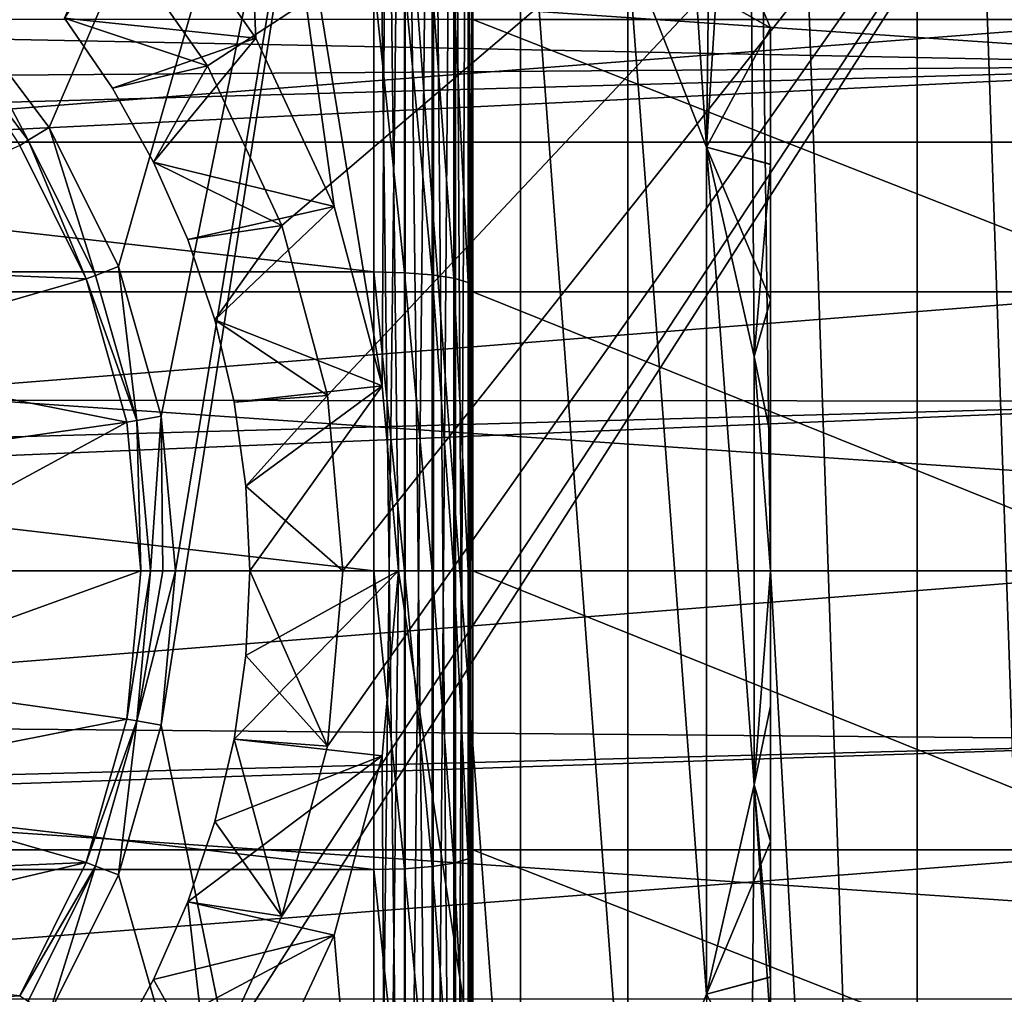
# Model space of a CAD drawing. Header units: millimetres. Extents: x -182 to 217, y -96 to 236.
# Tile 250 of 458: x 7 to 17, y -4 to 6. Entities that reach past the tile are written whole.
import ezdxf

# ---------------------------------------------------------------- set-up
doc = ezdxf.new("R2010")
doc.units = ezdxf.units.MM
doc.header["$LTSCALE"] = 52.148148
for name, color, linetype in [('104', 7, 'CONTINUOUS'), ('2', 7, 'CONTINUOUS'), ('215', 7, 'CONTINUOUS'), ('216', 7, 'CONTINUOUS'), ('226', 7, 'CONTINUOUS'), ('34', 7, 'CONTINUOUS'), ('38', 7, 'CONTINUOUS'), ('39', 7, 'CONTINUOUS'), ('4', 7, 'CONTINUOUS'), ('526', 7, 'CONTINUOUS'), ('527', 7, 'CONTINUOUS'), ('536', 7, 'CONTINUOUS'), ('537', 7, 'CONTINUOUS'), ('539', 7, 'CONTINUOUS'), ('540', 7, 'CONTINUOUS'), ('542', 7, 'CONTINUOUS'), ('544', 7, 'CONTINUOUS'), ('545', 7, 'CONTINUOUS'), ('551', 7, 'CONTINUOUS'), ('575', 7, 'CONTINUOUS'), ('576', 7, 'CONTINUOUS'), ('595', 7, 'CONTINUOUS'), ('603', 7, 'CONTINUOUS'), ('610', 7, 'CONTINUOUS'), ('653', 7, 'CONTINUOUS'), ('657', 7, 'CONTINUOUS'), ('663', 7, 'CONTINUOUS'), ('700', 7, 'CONTINUOUS'), ('701', 7, 'CONTINUOUS'), ('72', 7, 'CONTINUOUS'), ('73', 7, 'CONTINUOUS'), ('76', 7, 'CONTINUOUS'), ('77', 7, 'CONTINUOUS')]:
    doc.layers.add(name, color=color, linetype=linetype)

msp = doc.modelspace()

# ---------------------------------------------------------------- linework, layer by layer
at = {"layer": '104', "color": 7, "linetype": 'CONTINUOUS', "true_color": 0xaaaaaa}
for points in [[(10.809, 5.9419, 18.5213), (10.809, 3.0071, 19.2172), (10.5, 5.9569, 18.5679), (10.809, 5.9419, 18.5213)], [(10.5, 5.9569, 18.5679), (10.809, 3.0071, 19.2172), (10.5, 3.0147, 19.2656), (10.5, 5.9569, 18.5679)], [(10.809, 3.0071, 19.2172), (10.809, 5.9419, 18.5213), (11.088, 2.9851, 19.0767), (10.809, 3.0071, 19.2172)], [(11.088, 2.9851, 19.0767), (10.809, 5.9419, 18.5213), (11.088, 5.8985, 18.3858), (11.088, 2.9851, 19.0767)], [(11.088, 2.9851, 19.0767), (11.088, 5.8985, 18.3858), (11.3094, 2.9509, 18.8578), (11.088, 2.9851, 19.0767)], [(11.3094, 2.9509, 18.8578), (11.088, 5.8985, 18.3858), (11.3094, 5.8308, 18.1749), (11.3094, 2.9509, 18.8578)], [(11.3094, 2.9509, 18.8578), (11.3094, 5.8308, 18.1749), (11.4513, 2.9077, 18.582), (11.3094, 2.9509, 18.8578)], [(11.4513, 2.9077, 18.582), (11.3094, 5.8308, 18.1749), (11.4513, 5.7455, 17.9091), (11.4513, 2.9077, 18.582)], [(11.5, 5.6519, 17.6155), (11.5, 2.8603, 18.2775), (11.4513, 5.7455, 17.9091), (11.5, 5.6519, 17.6155)], [(11.5, 2.8603, 18.2775), (11.4513, 2.9077, 18.582), (11.4513, 5.7455, 17.9091), (11.5, 2.8603, 18.2775)], [(10.809, 3.0071, 19.2172), (10.809, 0, 19.4511), (10.5, 3.0147, 19.2656), (10.809, 3.0071, 19.2172)], [(10.5, 3.0147, 19.2656), (10.809, 0, 19.4511), (10.5, 0, 19.5), (10.5, 3.0147, 19.2656)], [(10.809, 0, 19.4511), (10.809, 3.0071, 19.2172), (11.088, 0, 19.3088), (10.809, 0, 19.4511)], [(11.088, 0, 19.3088), (10.809, 3.0071, 19.2172), (11.088, 2.9851, 19.0767), (11.088, 0, 19.3088)], [(11.088, 0, 19.3088), (11.088, 2.9851, 19.0767), (11.3094, 0, 19.0873), (11.088, 0, 19.3088)], [(11.3094, 0, 19.0873), (11.088, 2.9851, 19.0767), (11.3094, 2.9509, 18.8578), (11.3094, 0, 19.0873)], [(11.3094, 0, 19.0873), (11.3094, 2.9509, 18.8578), (11.4513, 0, 18.8081), (11.3094, 0, 19.0873)], [(11.4513, 0, 18.8081), (11.3094, 2.9509, 18.8578), (11.4513, 2.9077, 18.582), (11.4513, 0, 18.8081)], [(11.5, 2.8603, 18.2775), (11.5, 0, 18.5), (11.4513, 2.9077, 18.582), (11.5, 2.8603, 18.2775)], [(11.5, 0, 18.5), (11.4513, 0, 18.8081), (11.4513, 2.9077, 18.582), (11.5, 0, 18.5)], [(10.809, 0, 19.4511), (10.809, -3.0071, 19.2172), (10.5, 0, 19.5), (10.809, 0, 19.4511)], [(10.5, 0, 19.5), (10.809, -3.0071, 19.2172), (10.5, -3.0147, 19.2656), (10.5, 0, 19.5)], [(10.809, -3.0071, 19.2172), (10.809, 0, 19.4511), (11.088, -2.9851, 19.0767), (10.809, -3.0071, 19.2172)], [(11.088, -2.9851, 19.0767), (10.809, 0, 19.4511), (11.088, 0, 19.3088), (11.088, -2.9851, 19.0767)], [(11.088, -2.9851, 19.0767), (11.088, 0, 19.3088), (11.3094, -2.9509, 18.8578), (11.088, -2.9851, 19.0767)], [(11.3094, -2.9509, 18.8578), (11.088, 0, 19.3088), (11.3094, 0, 19.0873), (11.3094, -2.9509, 18.8578)], [(11.3094, -2.9509, 18.8578), (11.3094, 0, 19.0873), (11.4513, -2.9077, 18.582), (11.3094, -2.9509, 18.8578)], [(11.4513, -2.9077, 18.582), (11.3094, 0, 19.0873), (11.4513, 0, 18.8081), (11.4513, -2.9077, 18.582)], [(11.5, 0, 18.5), (11.5, -2.8603, 18.2775), (11.4513, 0, 18.8081), (11.5, 0, 18.5)], [(11.5, -2.8603, 18.2775), (11.4513, -2.9077, 18.582), (11.4513, 0, 18.8081), (11.5, -2.8603, 18.2775)], [(11.5, -2.8603, 18.2775), (11.5, -5.6519, 17.6155), (11.4513, -5.7455, 17.9091), (11.5, -2.8603, 18.2775)], [(11.5, -2.8603, 18.2775), (11.4513, -5.7455, 17.9091), (11.4513, -2.9077, 18.582), (11.5, -2.8603, 18.2775)], [(11.3094, -5.8308, 18.1749), (11.088, -2.9851, 19.0767), (11.3094, -2.9509, 18.8578), (11.3094, -5.8308, 18.1749)], [(11.4513, -5.7455, 17.9091), (11.3094, -2.9509, 18.8578), (11.4513, -2.9077, 18.582), (11.4513, -5.7455, 17.9091)], [(11.3094, -5.8308, 18.1749), (11.3094, -2.9509, 18.8578), (11.4513, -5.7455, 17.9091), (11.3094, -5.8308, 18.1749)], [(10.809, -3.0071, 19.2172), (10.809, -5.9419, 18.5213), (10.5, -3.0147, 19.2656), (10.809, -3.0071, 19.2172)], [(10.5, -3.0147, 19.2656), (10.809, -5.9419, 18.5213), (10.5, -5.9569, 18.5679), (10.5, -3.0147, 19.2656)], [(11.088, -5.8985, 18.3858), (10.809, -3.0071, 19.2172), (11.088, -2.9851, 19.0767), (11.088, -5.8985, 18.3858)], [(10.809, -5.9419, 18.5213), (10.809, -3.0071, 19.2172), (11.088, -5.8985, 18.3858), (10.809, -5.9419, 18.5213)], [(11.088, -5.8985, 18.3858), (11.088, -2.9851, 19.0767), (11.3094, -5.8308, 18.1749), (11.088, -5.8985, 18.3858)]]:
    msp.add_3dface(points, dxfattribs=at)
at = {"layer": '2', "color": 7, "linetype": 'CONTINUOUS', "true_color": 0xaaaaaa}
for points in [[(20, 5.0983, 22.4278), (20, 8.3714, 21.4224), (-47.9758, 6.4597, 22.0742), (20, 5.0983, 22.4278)], [(-48.0009, 4.5981, 22.5357), (20, 5.0983, 22.4278), (-47.9758, 6.4597, 22.0742), (-48.0009, 4.5981, 22.5357)], [(20, 1.7121, 22.9362), (20, 5.0983, 22.4278), (-48.0226, 1.7537, 22.933), (20, 1.7121, 22.9362)], [(-48.0226, 1.7537, 22.933), (20, 5.0983, 22.4278), (-48.0141, 3.1877, 22.778), (-48.0226, 1.7537, 22.933)], [(-48.0141, 3.1877, 22.778), (20, 5.0983, 22.4278), (-48.0009, 4.5981, 22.5357), (-48.0141, 3.1877, 22.778)], [(-48.0262, -0.1516, 22.9995), (20, 1.7121, 22.9362), (-48.0226, 1.7537, 22.933), (-48.0262, -0.1516, 22.9995)], [(-48.0247, -1.1182, 22.9728), (20, 1.7121, 22.9362), (-48.0262, -0.1516, 22.9995), (-48.0247, -1.1182, 22.9728)], [(20, -1.7121, 22.9362), (20, 1.7121, 22.9362), (-48.0247, -1.1182, 22.9728), (20, -1.7121, 22.9362)], [(-48.0117, -3.4877, 22.734), (20, -1.7121, 22.9362), (-48.0247, -1.1182, 22.9728), (-48.0117, -3.4877, 22.734)], [(-48.0074, -3.9729, 22.6543), (20, -1.7121, 22.9362), (-48.0117, -3.4877, 22.734), (-48.0074, -3.9729, 22.6543)], [(20, -5.0983, 22.4278), (20, -1.7121, 22.9362), (-48.0074, -3.9729, 22.6543), (20, -5.0983, 22.4278)], [(-47.971, -6.7491, 21.9875), (20, -5.0983, 22.4278), (-48.0074, -3.9729, 22.6543), (-47.971, -6.7491, 21.9875)]]:
    msp.add_3dface(points, dxfattribs=at)
at = {"layer": '215', "color": 7, "linetype": 'CONTINUOUS', "true_color": 0xaaaaaa}
for points in [[(8.1095, -1.5159, -25.0318), (8.25, 0, -25.0318), (8.1095, -1.5159, -26.0577), (8.1095, -1.5159, -25.0318)], [(8.25, 0, -25.0318), (8.25, 0, -26.0577), (8.1095, -1.5159, -26.0577), (8.25, 0, -25.0318)], [(7.6929, -2.9802, -25.0318), (8.1095, -1.5159, -25.0318), (7.6929, -2.9802, -26.0577), (7.6929, -2.9802, -25.0318)], [(7.6929, -2.9802, -26.0577), (8.1095, -1.5159, -25.0318), (8.1095, -1.5159, -26.0577), (7.6929, -2.9802, -26.0577)], [(7.0143, -4.3431, -25.0318), (7.6929, -2.9802, -25.0318), (7.0143, -4.3431, -26.0577), (7.0143, -4.3431, -25.0318)], [(7.0143, -4.3431, -26.0577), (7.6929, -2.9802, -25.0318), (7.6929, -2.9802, -26.0577), (7.0143, -4.3431, -26.0577)]]:
    msp.add_3dface(points, dxfattribs=at)
at = {"layer": '216', "color": 7, "linetype": 'CONTINUOUS', "true_color": 0xaaaaaa}
for points in [[(7.0143, 4.3431, -25.0318), (6.0968, 5.558, -25.0318), (7.0143, 4.3431, -26.0577), (7.0143, 4.3431, -25.0318)], [(7.0143, 4.3431, -26.0577), (6.0968, 5.558, -25.0318), (6.0968, 5.558, -26.0577), (7.0143, 4.3431, -26.0577)], [(7.6929, 2.9802, -25.0318), (7.0143, 4.3431, -25.0318), (7.6929, 2.9802, -26.0577), (7.6929, 2.9802, -25.0318)], [(7.6929, 2.9802, -26.0577), (7.0143, 4.3431, -25.0318), (7.0143, 4.3431, -26.0577), (7.6929, 2.9802, -26.0577)], [(8.1095, 1.5159, -25.0318), (7.6929, 2.9802, -25.0318), (8.1095, 1.5159, -26.0577), (8.1095, 1.5159, -25.0318)], [(8.1095, 1.5159, -26.0577), (7.6929, 2.9802, -25.0318), (7.6929, 2.9802, -26.0577), (8.1095, 1.5159, -26.0577)], [(8.25, 0, -25.0318), (8.1095, 1.5159, -25.0318), (8.25, 0, -26.0577), (8.25, 0, -25.0318)], [(8.25, 0, -26.0577), (8.1095, 1.5159, -25.0318), (8.1095, 1.5159, -26.0577), (8.25, 0, -26.0577)]]:
    msp.add_3dface(points, dxfattribs=at)
at = {"layer": '226', "color": 7, "linetype": 'CONTINUOUS', "true_color": 0xaaaaaa}
for points in [[(-17, 5.5623, -17.119), (-17, 2.8158, -17.7784), (18.5, 5.5623, -17.119), (-17, 5.5623, -17.119)], [(18.5, 5.5623, -17.119), (-17, 2.8158, -17.7784), (18.5, 2.8158, -17.7784), (18.5, 5.5623, -17.119)], [(-17, 2.8158, -17.7784), (-17, 0, -18), (18.5, 2.8158, -17.7784), (-17, 2.8158, -17.7784)], [(18.5, 2.8158, -17.7784), (-17, 0, -18), (18.5, 0, -18), (18.5, 2.8158, -17.7784)], [(-17, 0, -18), (-17, -2.8158, -17.7784), (18.5, 0, -18), (-17, 0, -18)], [(18.5, 0, -18), (-17, -2.8158, -17.7784), (18.5, -2.8158, -17.7784), (18.5, 0, -18)], [(-17, -2.8158, -17.7784), (-17, -5.5623, -17.119), (18.5, -2.8158, -17.7784), (-17, -2.8158, -17.7784)], [(18.5, -2.8158, -17.7784), (-17, -5.5623, -17.119), (18.5, -5.5623, -17.119), (18.5, -2.8158, -17.7784)]]:
    msp.add_3dface(points, dxfattribs=at)
at = {"layer": '34', "color": 7, "linetype": 'CONTINUOUS', "true_color": 0xaaaaaa}
for points in [[(11.5, 5.6519, 17.6155), (11.5, 5.5623, 17.119), (11.5, 2.8603, 18.2775), (11.5, 5.6519, 17.6155)], [(11.5, 5.5623, 17.119), (11.5, 2.8158, 17.7784), (11.5, 2.8603, 18.2775), (11.5, 5.5623, 17.119)], [(11.5, 2.8158, 17.7784), (11.5, 0, 18), (11.5, 2.8603, 18.2775), (11.5, 2.8158, 17.7784)], [(11.5, 2.8603, 18.2775), (11.5, 0, 18), (11.5, 0, 18.5), (11.5, 2.8603, 18.2775)], [(11.5, 0, 18), (11.5, -2.8158, 17.7784), (11.5, 0, 18.5), (11.5, 0, 18)], [(11.5, 0, 18.5), (11.5, -2.8158, 17.7784), (11.5, -2.8603, 18.2775), (11.5, 0, 18.5)], [(11.5, -2.8158, 17.7784), (11.5, -5.5623, 17.119), (11.5, -2.8603, 18.2775), (11.5, -2.8158, 17.7784)], [(11.5, -2.8603, 18.2775), (11.5, -5.5623, 17.119), (11.5, -5.6519, 17.6155), (11.5, -2.8603, 18.2775)]]:
    msp.add_3dface(points, dxfattribs=at)
at = {"layer": '38', "color": 7, "linetype": 'CONTINUOUS', "true_color": 0xaaaaaa}
for points in [[(7.2278, 4.4731, -25), (10.5, 12.1062, -25), (6.2826, 5.7253, -25), (7.2278, 4.4731, -25)], [(7.9268, 3.0685, -25), (10.5, 12.1062, -25), (7.2278, 4.4731, -25), (7.9268, 3.0685, -25)], [(8.3557, 1.5594, -25), (10.5, 12.1062, -25), (7.9268, 3.0685, -25), (8.3557, 1.5594, -25)], [(10.5, -12.1062, -25), (10.5, 12.1062, -25), (8.3557, -1.5594, -25), (10.5, -12.1062, -25)], [(8.3557, -1.5594, -25), (10.5, 12.1062, -25), (8.5, 0, -25), (8.3557, -1.5594, -25)], [(8.5, 0, -25), (10.5, 12.1062, -25), (8.3557, 1.5594, -25), (8.5, 0, -25)], [(7.9268, -3.0685, -25), (10.5, -12.1062, -25), (8.3557, -1.5594, -25), (7.9268, -3.0685, -25)], [(7.2278, -4.4731, -25), (10.5, -12.1062, -25), (7.9268, -3.0685, -25), (7.2278, -4.4731, -25)]]:
    msp.add_3dface(points, dxfattribs=at)
at = {"layer": '39', "color": 7, "linetype": 'CONTINUOUS', "true_color": 0xaaaaaa}
for points in [[(10.5, -13.0075, -20), (-20.5, -13.0075, -20), (10.5, 13.0075, -20), (10.5, -13.0075, -20)], [(10.5, 13.0075, -20), (-20.5, -13.0075, -20), (-20.5, 13.0075, -20), (10.5, 13.0075, -20)]]:
    msp.add_3dface(points, dxfattribs=at)
at = {"layer": '4', "color": 7, "linetype": 'CONTINUOUS', "true_color": 0xaaaaaa}
for points in [[(-142.1959, 6.5484, -35), (20, 12.3844, -35), (-141.1774, 5.0937, -35), (-142.1959, 6.5484, -35)], [(-141.1774, 5.0937, -35), (20, 12.3844, -35), (-140.4269, 3.4843, -35), (-141.1774, 5.0937, -35)], [(-140.4269, 3.4843, -35), (20, 12.3844, -35), (-139.9673, 1.769, -35), (-140.4269, 3.4843, -35)], [(-139.9673, 1.769, -35), (20, 12.3844, -35), (-139.8125, 0, -35), (-139.9673, 1.769, -35)], [(-139.8125, 0, -35), (20, 12.3844, -35), (-1.769, 10.0327, -35), (-139.8125, 0, -35)], [(7.8041, 6.5484, -35), (20, 12.3844, -35), (8.8226, 5.0937, -35), (7.8041, 6.5484, -35)], [(20, 12.3844, -35), (20, -12.3844, -35), (8.8226, -5.0937, -35), (20, 12.3844, -35)], [(8.8226, 5.0937, -35), (20, 12.3844, -35), (9.5731, 3.4843, -35), (8.8226, 5.0937, -35)], [(9.5731, -3.4843, -35), (20, 12.3844, -35), (8.8226, -5.0937, -35), (9.5731, -3.4843, -35)], [(9.5731, 3.4843, -35), (20, 12.3844, -35), (10.0327, 1.769, -35), (9.5731, 3.4843, -35)], [(10.0327, -1.769, -35), (20, 12.3844, -35), (9.5731, -3.4843, -35), (10.0327, -1.769, -35)], [(10.0327, 1.769, -35), (20, 12.3844, -35), (10.1875, 0, -35), (10.0327, 1.769, -35)], [(10.1875, 0, -35), (20, 12.3844, -35), (10.0327, -1.769, -35), (10.1875, 0, -35)]]:
    msp.add_3dface(points, dxfattribs=at)
at = {"layer": '526', "color": 7, "linetype": 'CONTINUOUS', "true_color": 0xaaaaaa}
for points in [[(9.3098, 5.375, -38), (8.235, 6.91, -38), (7.3817, 5.5744, -38), (9.3098, 5.375, -38)], [(7.8645, 4.8694, -38), (9.3098, 5.375, -38), (7.3817, 5.5744, -38), (7.8645, 4.8694, -38)], [(8.2803, 4.1231, -38), (9.3098, 5.375, -38), (7.8645, 4.8694, -38), (8.2803, 4.1231, -38)], [(10.1017, 3.6767, -38), (9.3098, 5.375, -38), (8.2803, 4.1231, -38), (10.1017, 3.6767, -38)], [(8.6254, 3.3415, -38), (10.1017, 3.6767, -38), (8.2803, 4.1231, -38), (8.6254, 3.3415, -38)], [(8.8969, 2.5314, -38), (10.1017, 3.6767, -38), (8.6254, 3.3415, -38), (8.8969, 2.5314, -38)], [(10.5867, 1.8667, -38), (10.1017, 3.6767, -38), (8.8969, 2.5314, -38), (10.5867, 1.8667, -38)], [(9.0925, 1.6997, -38), (10.5867, 1.8667, -38), (8.8969, 2.5314, -38), (9.0925, 1.6997, -38)], [(9.2105, 0.8536, -38), (10.5867, 1.8667, -38), (9.0925, 1.6997, -38), (9.2105, 0.8536, -38)], [(9.25, 0, -38), (10.5867, 1.8667, -38), (9.2105, 0.8536, -38), (9.25, 0, -38)], [(10.75, 0, -38), (10.5867, 1.8667, -38), (9.25, 0, -38), (10.75, 0, -38)], [(10.5867, -1.8667, -38), (10.75, 0, -38), (9.0925, -1.6997, -38), (10.5867, -1.8667, -38)], [(9.0925, -1.6997, -38), (10.75, 0, -38), (9.2105, -0.8536, -38), (9.0925, -1.6997, -38)], [(9.2105, -0.8536, -38), (10.75, 0, -38), (9.25, 0, -38), (9.2105, -0.8536, -38)], [(8.8969, -2.5314, -38), (10.5867, -1.8667, -38), (9.0925, -1.6997, -38), (8.8969, -2.5314, -38)], [(10.1017, -3.6767, -38), (10.5867, -1.8667, -38), (8.6254, -3.3415, -38), (10.1017, -3.6767, -38)], [(8.6254, -3.3415, -38), (10.5867, -1.8667, -38), (8.8969, -2.5314, -38), (8.6254, -3.3415, -38)], [(8.2803, -4.1231, -38), (10.1017, -3.6767, -38), (8.6254, -3.3415, -38), (8.2803, -4.1231, -38)], [(9.3098, -5.375, -38), (10.1017, -3.6767, -38), (7.8645, -4.8694, -38), (9.3098, -5.375, -38)], [(7.8645, -4.8694, -38), (10.1017, -3.6767, -38), (8.2803, -4.1231, -38), (7.8645, -4.8694, -38)]]:
    msp.add_3dface(points, dxfattribs=at)
at = {"layer": '527', "color": 7, "linetype": 'CONTINUOUS', "true_color": 0xaaaaaa}
for points in [[(7.5997, 2.9441, -26), (6.9292, 4.2905, -26), (4.2474, 3.0858, -26), (7.5997, 2.9441, -26)], [(4.7961, 2.1354, -26), (7.5997, 2.9441, -26), (4.2474, 3.0858, -26), (4.7961, 2.1354, -26)], [(8.0113, 1.4975, -26), (7.5997, 2.9441, -26), (4.7961, 2.1354, -26), (8.0113, 1.4975, -26)], [(5.1353, 1.0915, -26), (8.0113, 1.4975, -26), (4.7961, 2.1354, -26), (5.1353, 1.0915, -26)], [(5.25, 0, -26), (8.0113, 1.4975, -26), (5.1353, 1.0915, -26), (5.25, 0, -26)], [(8.15, 0, -26), (8.0113, 1.4975, -26), (5.25, 0, -26), (8.15, 0, -26)], [(8.0113, -1.4975, -26), (8.15, 0, -26), (5.1353, -1.0915, -26), (8.0113, -1.4975, -26)], [(5.1353, -1.0915, -26), (8.15, 0, -26), (5.25, 0, -26), (5.1353, -1.0915, -26)], [(4.7961, -2.1354, -26), (8.0113, -1.4975, -26), (5.1353, -1.0915, -26), (4.7961, -2.1354, -26)], [(7.5997, -2.9441, -26), (8.0113, -1.4975, -26), (4.7961, -2.1354, -26), (7.5997, -2.9441, -26)], [(4.2474, -3.0858, -26), (7.5997, -2.9441, -26), (4.7961, -2.1354, -26), (4.2474, -3.0858, -26)], [(6.9292, -4.2905, -26), (7.5997, -2.9441, -26), (3.5129, -3.9015, -26), (6.9292, -4.2905, -26)], [(3.5129, -3.9015, -26), (7.5997, -2.9441, -26), (4.2474, -3.0858, -26), (3.5129, -3.9015, -26)], [(2.625, -4.5466, -26), (6.9292, -4.2905, -26), (3.5129, -3.9015, -26), (2.625, -4.5466, -26)]]:
    msp.add_3dface(points, dxfattribs=at)
at = {"layer": '536', "color": 7, "linetype": 'CONTINUOUS', "true_color": 0xaaaaaa}
for points in [[(7.0143, 4.3431, -26.0577), (6.0968, 5.558, -26.0577), (6.9292, 4.2905, -26), (7.0143, 4.3431, -26.0577)], [(7.0143, 4.3431, -26.0577), (6.9292, 4.2905, -26), (7.5997, 2.9441, -26), (7.0143, 4.3431, -26.0577)], [(7.6929, 2.9802, -26.0577), (7.0143, 4.3431, -26.0577), (7.5997, 2.9441, -26), (7.6929, 2.9802, -26.0577)], [(8.1095, 1.5159, -26.0577), (7.6929, 2.9802, -26.0577), (7.5997, 2.9441, -26), (8.1095, 1.5159, -26.0577)], [(8.1095, 1.5159, -26.0577), (7.5997, 2.9441, -26), (8.0113, 1.4975, -26), (8.1095, 1.5159, -26.0577)], [(8.1095, 1.5159, -26.0577), (8.0113, 1.4975, -26), (8.15, 0, -26), (8.1095, 1.5159, -26.0577)], [(8.25, 0, -26.0577), (8.1095, 1.5159, -26.0577), (8.15, 0, -26), (8.25, 0, -26.0577)]]:
    msp.add_3dface(points, dxfattribs=at)
at = {"layer": '537', "color": 7, "linetype": 'CONTINUOUS', "true_color": 0xaaaaaa}
for points in [[(8.1095, -1.5159, -26.0577), (8.25, 0, -26.0577), (8.0113, -1.4975, -26), (8.1095, -1.5159, -26.0577)], [(8.25, 0, -26.0577), (8.15, 0, -26), (8.0113, -1.4975, -26), (8.25, 0, -26.0577)], [(8.1095, -1.5159, -26.0577), (8.0113, -1.4975, -26), (7.5997, -2.9441, -26), (8.1095, -1.5159, -26.0577)], [(7.6929, -2.9802, -26.0577), (8.1095, -1.5159, -26.0577), (7.5997, -2.9441, -26), (7.6929, -2.9802, -26.0577)], [(7.6929, -2.9802, -26.0577), (7.5997, -2.9441, -26), (6.9292, -4.2905, -26), (7.6929, -2.9802, -26.0577)], [(7.0143, -4.3431, -26.0577), (7.6929, -2.9802, -26.0577), (6.9292, -4.2905, -26), (7.0143, -4.3431, -26.0577)]]:
    msp.add_3dface(points, dxfattribs=at)
at = {"layer": '539', "color": 7, "linetype": 'CONTINUOUS', "true_color": 0xaaaaaa}
for points in [[(9.3098, 5.375, -35.5), (9.0406, 11.3366, -35.5), (8.235, 6.91, -35.5), (9.3098, 5.375, -35.5)], [(10.6292, 9.8626, -35.5), (9.0406, 11.3366, -35.5), (10.5867, 1.8667, -35.5), (10.6292, 9.8626, -35.5)], [(10.5867, 1.8667, -35.5), (9.0406, 11.3366, -35.5), (10.1017, 3.6768, -35.5), (10.5867, 1.8667, -35.5)], [(10.1017, 3.6768, -35.5), (9.0406, 11.3366, -35.5), (9.3098, 5.375, -35.5), (10.1017, 3.6768, -35.5)], [(10.75, 0, -35.5), (10.6292, 9.8626, -35.5), (10.5867, 1.8667, -35.5), (10.75, 0, -35.5)], [(11.9804, 8.1682, -35.5), (10.6292, 9.8626, -35.5), (11.9804, -8.1682, -35.5), (11.9804, 8.1682, -35.5)], [(11.9804, -8.1682, -35.5), (10.6292, 9.8626, -35.5), (10.75, 0, -35.5), (11.9804, -8.1682, -35.5)], [(13.0641, 6.2912, -35.5), (11.9804, 8.1682, -35.5), (13.0641, -6.2912, -35.5), (13.0641, 6.2912, -35.5)], [(13.0641, -6.2912, -35.5), (11.9804, 8.1682, -35.5), (11.9804, -8.1682, -35.5), (13.0641, -6.2912, -35.5)], [(13.8558, 4.2738, -35.5), (13.0641, 6.2912, -35.5), (13.8558, -4.2738, -35.5), (13.8558, 4.2738, -35.5)], [(13.8558, -4.2738, -35.5), (13.0641, 6.2912, -35.5), (13.0641, -6.2912, -35.5), (13.8558, -4.2738, -35.5)], [(14.3381, 2.161, -35.5), (13.8558, 4.2738, -35.5), (14.3381, -2.161, -35.5), (14.3381, 2.161, -35.5)], [(14.3381, -2.161, -35.5), (13.8558, 4.2738, -35.5), (13.8558, -4.2738, -35.5), (14.3381, -2.161, -35.5)], [(14.5, 0, -35.5), (14.3381, 2.161, -35.5), (14.3381, -2.161, -35.5), (14.5, 0, -35.5)], [(10.5867, -1.8667, -35.5), (10.6292, -9.8626, -35.5), (10.75, 0, -35.5), (10.5867, -1.8667, -35.5)], [(10.6292, -9.8626, -35.5), (11.9804, -8.1682, -35.5), (10.75, 0, -35.5), (10.6292, -9.8626, -35.5)], [(10.1017, -3.6768, -35.5), (10.6292, -9.8626, -35.5), (10.5867, -1.8667, -35.5), (10.1017, -3.6768, -35.5)], [(9.3098, -5.375, -35.5), (10.6292, -9.8626, -35.5), (10.1017, -3.6768, -35.5), (9.3098, -5.375, -35.5)]]:
    msp.add_3dface(points, dxfattribs=at)
at = {"layer": '540', "color": 7, "linetype": 'CONTINUOUS', "true_color": 0xaaaaaa}
for points in [[(8.235, 6.91, -38), (9.3098, 5.375, -38), (8.235, 6.91, -35.5), (8.235, 6.91, -38)], [(9.3098, 5.375, -38), (9.3098, 5.375, -35.5), (8.235, 6.91, -35.5), (9.3098, 5.375, -38)], [(9.3098, 5.375, -38), (10.1017, 3.6767, -38), (9.3098, 5.375, -35.5), (9.3098, 5.375, -38)], [(10.1017, 3.6767, -38), (10.1017, 3.6768, -35.5), (9.3098, 5.375, -35.5), (10.1017, 3.6767, -38)], [(10.1017, 3.6767, -38), (10.5867, 1.8667, -38), (10.1017, 3.6768, -35.5), (10.1017, 3.6767, -38)], [(10.5867, 1.8667, -38), (10.5867, 1.8667, -35.5), (10.1017, 3.6768, -35.5), (10.5867, 1.8667, -38)], [(10.5867, 1.8667, -38), (10.75, 0, -38), (10.5867, 1.8667, -35.5), (10.5867, 1.8667, -38)], [(10.75, 0, -38), (10.75, 0, -35.5), (10.5867, 1.8667, -35.5), (10.75, 0, -38)]]:
    msp.add_3dface(points, dxfattribs=at)
at = {"layer": '542', "color": 7, "linetype": 'CONTINUOUS', "true_color": 0xaaaaaa}
for points in [[(10.75, 0, -38), (10.5867, -1.8667, -38), (10.75, 0, -35.5), (10.75, 0, -38)], [(10.5867, -1.8667, -38), (10.5867, -1.8667, -35.5), (10.75, 0, -35.5), (10.5867, -1.8667, -38)], [(10.5867, -1.8667, -38), (10.1017, -3.6767, -38), (10.5867, -1.8667, -35.5), (10.5867, -1.8667, -38)], [(10.1017, -3.6767, -38), (10.1017, -3.6768, -35.5), (10.5867, -1.8667, -35.5), (10.1017, -3.6767, -38)], [(10.1017, -3.6767, -38), (9.3098, -5.375, -38), (10.1017, -3.6768, -35.5), (10.1017, -3.6767, -38)], [(9.3098, -5.375, -38), (9.3098, -5.375, -35.5), (10.1017, -3.6768, -35.5), (9.3098, -5.375, -38)]]:
    msp.add_3dface(points, dxfattribs=at)
at = {"layer": '544', "color": 7, "linetype": 'CONTINUOUS', "true_color": 0xaaaaaa}
for points in [[(14.5, 0, -35.5), (14.3381, -2.161, -35.5), (14.5, -1.3673, -35.5371), (14.5, 0, -35.5)], [(14.5, -1.3673, -35.5371), (14.3381, -2.161, -35.5), (14.5, -2.7328, -35.6474), (14.5, -1.3673, -35.5371)], [(14.3381, -2.161, -35.5), (13.8558, -4.2738, -35.5), (14.5, -2.7328, -35.6474), (14.3381, -2.161, -35.5)], [(14.5, -2.7328, -35.6474), (13.8558, -4.2738, -35.5), (14.5, -4.101, -35.8284), (14.5, -2.7328, -35.6474)], [(13.8558, -4.2738, -35.5), (14.5, -5.4772, -36.0774), (14.5, -4.101, -35.8284), (13.8558, -4.2738, -35.5)], [(13.8558, -4.2738, -35.5), (13.0641, -6.2912, -35.5), (14.5, -5.4772, -36.0774), (13.8558, -4.2738, -35.5)]]:
    msp.add_3dface(points, dxfattribs=at)
at = {"layer": '545', "color": 7, "linetype": 'CONTINUOUS', "true_color": 0xaaaaaa}
for points in [[(14.0078, 6.6356, -48.9226), (14.5, 5.4772, -48.9226), (13.0641, 6.2913, -49.5), (14.0078, 6.6356, -48.9226)], [(13.0641, 6.2913, -49.5), (14.5, 5.4772, -48.9226), (13.8558, 4.274, -49.5), (13.0641, 6.2913, -49.5)], [(14.5, 5.4772, -48.9226), (14.5, 4.101, -49.1716), (13.8558, 4.274, -49.5), (14.5, 5.4772, -48.9226)], [(14.5, 4.101, -49.1716), (14.5, 2.7328, -49.3526), (13.8558, 4.274, -49.5), (14.5, 4.101, -49.1716)], [(13.8558, 4.274, -49.5), (14.5, 2.7328, -49.3526), (14.338, 2.1611, -49.5), (13.8558, 4.274, -49.5)], [(14.5, 2.7328, -49.3526), (14.5, 1.3673, -49.4629), (14.338, 2.1611, -49.5), (14.5, 2.7328, -49.3526)], [(14.5, 1.3673, -49.4629), (14.5, 0, -49.5), (14.338, 2.1611, -49.5), (14.5, 1.3673, -49.4629)]]:
    msp.add_3dface(points, dxfattribs=at)
at = {"layer": '551', "color": 7, "linetype": 'CONTINUOUS', "true_color": 0xaaaaaa}
for points in [[(14.5, -5.4772, -36.0774), (14.5, -5.4772, -48.9226), (14.5, 5.4772, -36.0774), (14.5, -5.4772, -36.0774)], [(14.5, 4.0981, -35.8279), (14.5, -5.4772, -36.0774), (14.5, 5.4772, -36.0774), (14.5, 4.0981, -35.8279)], [(14.5, 5.4772, -48.9226), (14.5, -5.4772, -48.9226), (14.5, -4.0981, -49.1721), (14.5, 5.4772, -48.9226)], [(14.5, -5.4772, -48.9226), (14.5, 5.4772, -48.9226), (14.5, 5.4772, -36.0774), (14.5, -5.4772, -48.9226)], [(14.5, 4.101, -49.1716), (14.5, 5.4772, -48.9226), (14.5, -4.0981, -49.1721), (14.5, 4.101, -49.1716)], [(14.5, 2.7328, -49.3526), (14.5, 4.101, -49.1716), (14.5, -4.0981, -49.1721), (14.5, 2.7328, -49.3526)], [(14.5, -4.101, -35.8284), (14.5, -5.4772, -36.0774), (14.5, 4.0981, -35.8279), (14.5, -4.101, -35.8284)], [(14.5, -2.7328, -35.6474), (14.5, -4.101, -35.8284), (14.5, 4.0981, -35.8279), (14.5, -2.7328, -35.6474)], [(14.5, 2.7294, -35.647), (14.5, -2.7328, -35.6474), (14.5, 4.0981, -35.8279), (14.5, 2.7294, -35.647)], [(14.5, 1.3673, -49.4629), (14.5, 2.7328, -49.3526), (14.5, -2.7294, -49.353), (14.5, 1.3673, -49.4629)], [(14.5, -2.7294, -49.353), (14.5, 2.7328, -49.3526), (14.5, -4.0981, -49.1721), (14.5, -2.7294, -49.353)], [(14.5, -1.3673, -35.5371), (14.5, -2.7328, -35.6474), (14.5, 2.7294, -35.647), (14.5, -1.3673, -35.5371)], [(14.5, 1.3652, -35.537), (14.5, -1.3673, -35.5371), (14.5, 2.7294, -35.647), (14.5, 1.3652, -35.537)], [(14.5, 0, -49.5), (14.5, 1.3673, -49.4629), (14.5, -1.3652, -49.463), (14.5, 0, -49.5)], [(14.5, -1.3652, -49.463), (14.5, 1.3673, -49.4629), (14.5, -2.7294, -49.353), (14.5, -1.3652, -49.463)], [(14.5, 0, -35.5), (14.5, -1.3673, -35.5371), (14.5, 1.3652, -35.537), (14.5, 0, -35.5)]]:
    msp.add_3dface(points, dxfattribs=at)
at = {"layer": '575', "color": 7, "linetype": 'CONTINUOUS', "true_color": 0xaaaaaa}
for points in [[(13.0641, 6.2913, -49.5), (13.8558, 4.274, -49.5), (12.2544, 28.2027, -49.5), (13.0641, 6.2913, -49.5)], [(12.2544, 28.2027, -49.5), (13.8558, 4.274, -49.5), (14.1511, 27.3004, -49.5), (12.2544, 28.2027, -49.5)], [(13.8558, 4.274, -49.5), (14.338, 2.1611, -49.5), (14.1511, 27.3004, -49.5), (13.8558, 4.274, -49.5)], [(14.338, 2.1611, -49.5), (14.5, 0, -49.5), (14.1511, 27.3004, -49.5), (14.338, 2.1611, -49.5)], [(14.5, 0, -49.5), (15.9817, -26.2707, -49.5), (14.1511, 27.3004, -49.5), (14.5, 0, -49.5)], [(14.1511, 27.3004, -49.5), (15.9817, -26.2707, -49.5), (15.9817, 26.2707, -49.5), (14.1511, 27.3004, -49.5)], [(15.9817, -26.2707, -49.5), (17.7378, -25.1184, -49.5), (15.9817, 26.2707, -49.5), (15.9817, -26.2707, -49.5)], [(15.9817, 26.2707, -49.5), (17.7378, -25.1184, -49.5), (17.7378, 25.1184, -49.5), (15.9817, 26.2707, -49.5)], [(15.9817, -26.2707, -49.5), (14.5, 0, -49.5), (14.338, -2.1611, -49.5), (15.9817, -26.2707, -49.5)], [(13.8558, -4.274, -49.5), (14.1511, -27.3004, -49.5), (14.338, -2.1611, -49.5), (13.8558, -4.274, -49.5)], [(14.1511, -27.3004, -49.5), (15.9817, -26.2707, -49.5), (14.338, -2.1611, -49.5), (14.1511, -27.3004, -49.5)]]:
    msp.add_3dface(points, dxfattribs=at)
at = {"layer": '576', "color": 7, "linetype": 'CONTINUOUS', "true_color": 0xaaaaaa}
for points in [[(-30.5726, 8.5661, -69.5), (31.4543, 4.3233, -69.5), (-31.4543, 4.3233, -69.5), (-30.5726, 8.5661, -69.5)], [(30.5726, 8.5661, -69.5), (31.4543, 4.3233, -69.5), (-30.5726, 8.5661, -69.5), (30.5726, 8.5661, -69.5)], [(31.75, 0, -69.5), (-31.75, 0, -69.5), (-31.4543, 4.3233, -69.5), (31.75, 0, -69.5)], [(31.4543, 4.3233, -69.5), (31.75, 0, -69.5), (-31.4543, 4.3233, -69.5), (31.4543, 4.3233, -69.5)], [(31.75, 0, -69.5), (31.4543, -4.3233, -69.5), (-31.75, 0, -69.5), (31.75, 0, -69.5)], [(31.4543, -4.3233, -69.5), (-31.4543, -4.3233, -69.5), (-31.75, 0, -69.5), (31.4543, -4.3233, -69.5)]]:
    msp.add_3dface(points, dxfattribs=at)
at = {"layer": '595', "color": 7, "linetype": 'CONTINUOUS', "true_color": 0xaaaaaa}
for points in [[(10.5, 5.9569, 18.5679), (10.5, 3.0147, 19.2656), (-15.5, 5.9569, 18.5679), (10.5, 5.9569, 18.5679)], [(10.5, 3.0147, 19.2656), (-15.5, 3.0147, 19.2656), (-15.5, 5.9569, 18.5679), (10.5, 3.0147, 19.2656)], [(10.5, 3.0147, 19.2656), (10.5, 0, 19.5), (-15.5, 3.0147, 19.2656), (10.5, 3.0147, 19.2656)], [(10.5, 0, 19.5), (-15.5, 0, 19.5), (-15.5, 3.0147, 19.2656), (10.5, 0, 19.5)], [(10.5, 0, 19.5), (10.5, -3.0147, 19.2656), (-15.5, 0, 19.5), (10.5, 0, 19.5)], [(10.5, -3.0147, 19.2656), (-15.5, -3.0147, 19.2656), (-15.5, 0, 19.5), (10.5, -3.0147, 19.2656)], [(10.5, -3.0147, 19.2656), (10.5, -5.9569, 18.5679), (-15.5, -3.0147, 19.2656), (10.5, -3.0147, 19.2656)], [(10.5, -5.9569, 18.5679), (-15.5, -5.9569, 18.5679), (-15.5, -3.0147, 19.2656), (10.5, -5.9569, 18.5679)]]:
    msp.add_3dface(points, dxfattribs=at)
at = {"layer": '603', "color": 7, "linetype": 'CONTINUOUS', "true_color": 0xaaaaaa}
for points in [[(11.5, 12.1062, -24), (11.5, -12.1062, -24), (11.5, 13.0075, -21), (11.5, 12.1062, -24)], [(11.5, -12.1062, -24), (11.5, -13.0075, -21), (11.5, 13.0075, -21), (11.5, -12.1062, -24)]]:
    msp.add_3dface(points, dxfattribs=at)
at = {"layer": '610', "color": 7, "linetype": 'CONTINUOUS', "true_color": 0xaaaaaa}
for points in [[(11.5, 2.8158, 17.7784), (11.5, 5.5623, 17.119), (18.5, 2.8158, 17.7784), (11.5, 2.8158, 17.7784)], [(11.5, 5.5623, 17.119), (18.5, 5.5623, 17.119), (18.5, 2.8158, 17.7784), (11.5, 5.5623, 17.119)], [(11.5, 0, 18), (11.5, 2.8158, 17.7784), (18.5, 0, 18), (11.5, 0, 18)], [(11.5, 2.8158, 17.7784), (18.5, 2.8158, 17.7784), (18.5, 0, 18), (11.5, 2.8158, 17.7784)], [(11.5, -2.8158, 17.7784), (11.5, 0, 18), (18.5, -2.8158, 17.7784), (11.5, -2.8158, 17.7784)], [(11.5, 0, 18), (18.5, 0, 18), (18.5, -2.8158, 17.7784), (11.5, 0, 18)], [(11.5, -5.5623, 17.119), (11.5, -2.8158, 17.7784), (18.5, -5.5623, 17.119), (11.5, -5.5623, 17.119)], [(11.5, -2.8158, 17.7784), (18.5, -2.8158, 17.7784), (18.5, -5.5623, 17.119), (11.5, -2.8158, 17.7784)]]:
    msp.add_3dface(points, dxfattribs=at)
at = {"layer": '653', "color": 7, "linetype": 'CONTINUOUS', "true_color": 0xaaaaaa}
for points in [[(14.5, 5.4772, -48.9226), (14.0078, 6.6356, -48.9226), (14.5, 5.4772, -36.0774), (14.5, 5.4772, -48.9226)], [(14.5, 5.4772, -36.0774), (14.0078, 6.6356, -48.9226), (14.0078, 6.6356, -36.0774), (14.5, 5.4772, -36.0774)]]:
    msp.add_3dface(points, dxfattribs=at)
at = {"layer": '657', "color": 7, "linetype": 'CONTINUOUS', "true_color": 0xaaaaaa}
for points in [[(13.0641, 6.2912, -35.5), (13.8558, 4.2738, -35.5), (14.0078, 6.6356, -36.0774), (13.0641, 6.2912, -35.5)], [(13.8558, 4.2738, -35.5), (14.5, 5.4772, -36.0774), (14.0078, 6.6356, -36.0774), (13.8558, 4.2738, -35.5)], [(13.8558, 4.2738, -35.5), (14.5, 4.0981, -35.8279), (14.5, 5.4772, -36.0774), (13.8558, 4.2738, -35.5)], [(13.8558, 4.2738, -35.5), (14.3381, 2.161, -35.5), (14.5, 4.0981, -35.8279), (13.8558, 4.2738, -35.5)], [(14.3381, 2.161, -35.5), (14.5, 2.7294, -35.647), (14.5, 4.0981, -35.8279), (14.3381, 2.161, -35.5)], [(14.3381, 2.161, -35.5), (14.5, 1.3652, -35.537), (14.5, 2.7294, -35.647), (14.3381, 2.161, -35.5)], [(14.3381, 2.161, -35.5), (14.5, 0, -35.5), (14.5, 1.3652, -35.537), (14.3381, 2.161, -35.5)]]:
    msp.add_3dface(points, dxfattribs=at)
at = {"layer": '663', "color": 7, "linetype": 'CONTINUOUS', "true_color": 0xaaaaaa}
for points in [[(14.5, 0, -49.5), (14.5, -1.3652, -49.463), (14.338, -2.1611, -49.5), (14.5, 0, -49.5)], [(14.5, -1.3652, -49.463), (14.5, -2.7294, -49.353), (14.338, -2.1611, -49.5), (14.5, -1.3652, -49.463)], [(14.5, -4.0981, -49.1721), (13.8558, -4.274, -49.5), (14.338, -2.1611, -49.5), (14.5, -4.0981, -49.1721)], [(14.5, -2.7294, -49.353), (14.5, -4.0981, -49.1721), (14.338, -2.1611, -49.5), (14.5, -2.7294, -49.353)], [(14.5, -4.0981, -49.1721), (14.5, -5.4772, -48.9226), (13.8558, -4.274, -49.5), (14.5, -4.0981, -49.1721)]]:
    msp.add_3dface(points, dxfattribs=at)
at = {"layer": '700', "color": 7, "linetype": 'CONTINUOUS', "true_color": 0xaaaaaa}
for points in [[(7.8041, 6.5484, -35), (8.8226, 5.0937, -35), (7.3817, 5.5744, -38), (7.8041, 6.5484, -35)], [(8.8226, 5.0937, -35), (7.8645, 4.8694, -38), (7.3817, 5.5744, -38), (8.8226, 5.0937, -35)], [(8.8226, 5.0937, -35), (8.2803, 4.1231, -38), (7.8645, 4.8694, -38), (8.8226, 5.0937, -35)], [(8.8226, 5.0937, -35), (9.5731, 3.4843, -35), (8.2803, 4.1231, -38), (8.8226, 5.0937, -35)], [(9.5731, 3.4843, -35), (8.6254, 3.3415, -38), (8.2803, 4.1231, -38), (9.5731, 3.4843, -35)], [(9.5731, 3.4843, -35), (8.8969, 2.5314, -38), (8.6254, 3.3415, -38), (9.5731, 3.4843, -35)], [(9.5731, 3.4843, -35), (10.0327, 1.769, -35), (8.8969, 2.5314, -38), (9.5731, 3.4843, -35)], [(10.0327, 1.769, -35), (9.0925, 1.6997, -38), (8.8969, 2.5314, -38), (10.0327, 1.769, -35)], [(10.0327, 1.769, -35), (9.2105, 0.8536, -38), (9.0925, 1.6997, -38), (10.0327, 1.769, -35)], [(10.0327, 1.769, -35), (10.1875, 0, -35), (9.2105, 0.8536, -38), (10.0327, 1.769, -35)], [(10.1875, 0, -35), (9.25, 0, -38), (9.2105, 0.8536, -38), (10.1875, 0, -35)]]:
    msp.add_3dface(points, dxfattribs=at)
at = {"layer": '701', "color": 7, "linetype": 'CONTINUOUS', "true_color": 0xaaaaaa}
for points in [[(10.0327, -1.769, -35), (9.2105, -0.8536, -38), (9.25, 0, -38), (10.0327, -1.769, -35)], [(10.1875, 0, -35), (10.0327, -1.769, -35), (9.25, 0, -38), (10.1875, 0, -35)], [(10.0327, -1.769, -35), (9.0925, -1.6997, -38), (9.2105, -0.8536, -38), (10.0327, -1.769, -35)], [(9.5731, -3.4843, -35), (8.8969, -2.5314, -38), (9.0925, -1.6997, -38), (9.5731, -3.4843, -35)], [(10.0327, -1.769, -35), (9.5731, -3.4843, -35), (9.0925, -1.6997, -38), (10.0327, -1.769, -35)], [(9.5731, -3.4843, -35), (8.6254, -3.3415, -38), (8.8969, -2.5314, -38), (9.5731, -3.4843, -35)], [(8.8226, -5.0937, -35), (8.2803, -4.1231, -38), (8.6254, -3.3415, -38), (8.8226, -5.0937, -35)], [(9.5731, -3.4843, -35), (8.8226, -5.0937, -35), (8.6254, -3.3415, -38), (9.5731, -3.4843, -35)], [(8.8226, -5.0937, -35), (7.8645, -4.8694, -38), (8.2803, -4.1231, -38), (8.8226, -5.0937, -35)]]:
    msp.add_3dface(points, dxfattribs=at)
at = {"layer": '72', "color": 7, "linetype": 'CONTINUOUS', "true_color": 0xaaaaaa}
for points in [[(8.3557, -1.5594, -25), (8.5, 0, -25), (8.1095, -1.5159, -25.0318), (8.3557, -1.5594, -25)], [(8.5, 0, -25), (8.374, 0, -25.008), (8.1095, -1.5159, -25.0318), (8.5, 0, -25)], [(8.374, 0, -25.008), (8.25, 0, -25.0318), (8.1095, -1.5159, -25.0318), (8.374, 0, -25.008)], [(7.6929, -2.9802, -25.0318), (7.9268, -3.0685, -25), (8.1095, -1.5159, -25.0318), (7.6929, -2.9802, -25.0318)], [(7.9268, -3.0685, -25), (8.3557, -1.5594, -25), (8.1095, -1.5159, -25.0318), (7.9268, -3.0685, -25)], [(7.0143, -4.3431, -25.0318), (7.2278, -4.4731, -25), (7.6929, -2.9802, -25.0318), (7.0143, -4.3431, -25.0318)], [(7.2278, -4.4731, -25), (7.9268, -3.0685, -25), (7.6929, -2.9802, -25.0318), (7.2278, -4.4731, -25)]]:
    msp.add_3dface(points, dxfattribs=at)
at = {"layer": '73', "color": 7, "linetype": 'CONTINUOUS', "true_color": 0xaaaaaa}
for points in [[(7.0143, 4.3431, -25.0318), (6.2826, 5.7253, -25), (6.0968, 5.558, -25.0318), (7.0143, 4.3431, -25.0318)], [(7.2278, 4.4731, -25), (6.2826, 5.7253, -25), (7.0143, 4.3431, -25.0318), (7.2278, 4.4731, -25)], [(7.6929, 2.9802, -25.0318), (7.2278, 4.4731, -25), (7.0143, 4.3431, -25.0318), (7.6929, 2.9802, -25.0318)], [(7.9268, 3.0685, -25), (7.2278, 4.4731, -25), (7.6929, 2.9802, -25.0318), (7.9268, 3.0685, -25)], [(8.1095, 1.5159, -25.0318), (7.9268, 3.0685, -25), (7.6929, 2.9802, -25.0318), (8.1095, 1.5159, -25.0318)], [(8.3557, 1.5594, -25), (7.9268, 3.0685, -25), (8.1095, 1.5159, -25.0318), (8.3557, 1.5594, -25)], [(8.25, 0, -25.0318), (8.3557, 1.5594, -25), (8.1095, 1.5159, -25.0318), (8.25, 0, -25.0318)], [(8.3557, 1.5594, -25), (8.25, 0, -25.0318), (8.374, 0, -25.008), (8.3557, 1.5594, -25)], [(8.5, 0, -25), (8.3557, 1.5594, -25), (8.374, 0, -25.008), (8.5, 0, -25)]]:
    msp.add_3dface(points, dxfattribs=at)
at = {"layer": '76', "color": 7, "linetype": 'CONTINUOUS', "true_color": 0xaaaaaa}
for points in [[(10.5, 12.1062, -25), (10.5, -12.1062, -25), (10.809, -12.1062, -24.9511), (10.5, 12.1062, -25)], [(10.5, 12.1062, -25), (10.809, -12.1062, -24.9511), (10.809, 12.1062, -24.9511), (10.5, 12.1062, -25)], [(10.809, -12.1062, -24.9511), (11.0878, -12.1062, -24.809), (10.809, 12.1062, -24.9511), (10.809, -12.1062, -24.9511)], [(10.809, 12.1062, -24.9511), (11.0878, -12.1062, -24.809), (11.0878, 12.1062, -24.809), (10.809, 12.1062, -24.9511)], [(11.0878, -12.1062, -24.809), (11.309, -12.1062, -24.5878), (11.0878, 12.1062, -24.809), (11.0878, -12.1062, -24.809)], [(11.0878, 12.1062, -24.809), (11.309, -12.1062, -24.5878), (11.309, 12.1062, -24.5878), (11.0878, 12.1062, -24.809)], [(11.309, -12.1062, -24.5878), (11.4511, -12.1062, -24.309), (11.309, 12.1062, -24.5878), (11.309, -12.1062, -24.5878)], [(11.309, 12.1062, -24.5878), (11.4511, -12.1062, -24.309), (11.4511, 12.1062, -24.309), (11.309, 12.1062, -24.5878)], [(11.4511, -12.1062, -24.309), (11.5, -12.1062, -24), (11.4511, 12.1062, -24.309), (11.4511, -12.1062, -24.309)], [(11.4511, 12.1062, -24.309), (11.5, -12.1062, -24), (11.5, 12.1062, -24), (11.4511, 12.1062, -24.309)]]:
    msp.add_3dface(points, dxfattribs=at)
at = {"layer": '77', "color": 7, "linetype": 'CONTINUOUS', "true_color": 0xaaaaaa}
for points in [[(10.5, -13.0075, -20), (10.5, 13.0075, -20), (10.809, 13.0075, -20.0489), (10.5, -13.0075, -20)], [(10.809, -13.0075, -20.0489), (10.5, -13.0075, -20), (10.809, 13.0075, -20.0489), (10.809, -13.0075, -20.0489)], [(10.816, -13.0075, -20.0512), (10.809, -13.0075, -20.0489), (10.8169, 13.0075, -20.0515), (10.816, -13.0075, -20.0512)], [(10.8169, 13.0075, -20.0515), (10.809, -13.0075, -20.0489), (10.809, 13.0075, -20.0489), (10.8169, 13.0075, -20.0515)], [(11.0878, -13.0075, -20.191), (10.816, -13.0075, -20.0512), (11.0878, 13.0075, -20.191), (11.0878, -13.0075, -20.191)], [(11.0878, 13.0075, -20.191), (10.816, -13.0075, -20.0512), (10.8169, 13.0075, -20.0515), (11.0878, 13.0075, -20.191)], [(11.1006, -13.0075, -20.2005), (11.0878, -13.0075, -20.191), (11.1014, 13.0075, -20.2011), (11.1006, -13.0075, -20.2005)], [(11.1014, 13.0075, -20.2011), (11.0878, -13.0075, -20.191), (11.0878, 13.0075, -20.191), (11.1014, 13.0075, -20.2011)], [(11.309, -13.0075, -20.4122), (11.1006, -13.0075, -20.2005), (11.309, 13.0075, -20.4122), (11.309, -13.0075, -20.4122)], [(11.309, 13.0075, -20.4122), (11.1006, -13.0075, -20.2005), (11.1014, 13.0075, -20.2011), (11.309, 13.0075, -20.4122)], [(11.3232, -13.0075, -20.4323), (11.309, -13.0075, -20.4122), (11.3238, 13.0075, -20.4331), (11.3232, -13.0075, -20.4323)], [(11.3238, 13.0075, -20.4331), (11.309, -13.0075, -20.4122), (11.309, 13.0075, -20.4122), (11.3238, 13.0075, -20.4331)], [(11.4511, -13.0075, -20.691), (11.3232, -13.0075, -20.4323), (11.4511, 13.0075, -20.691), (11.4511, -13.0075, -20.691)], [(11.4511, 13.0075, -20.691), (11.3232, -13.0075, -20.4323), (11.3238, 13.0075, -20.4331), (11.4511, 13.0075, -20.691)], [(11.4608, -13.0075, -20.7227), (11.4511, -13.0075, -20.691), (11.4611, 13.0075, -20.7237), (11.4608, -13.0075, -20.7227)], [(11.4611, 13.0075, -20.7237), (11.4511, -13.0075, -20.691), (11.4511, 13.0075, -20.691), (11.4611, 13.0075, -20.7237)], [(11.5, -13.0075, -21), (11.4608, -13.0075, -20.7227), (11.5, 13.0075, -21), (11.5, -13.0075, -21)], [(11.5, 13.0075, -21), (11.4608, -13.0075, -20.7227), (11.4611, 13.0075, -20.7237), (11.5, 13.0075, -21)]]:
    msp.add_3dface(points, dxfattribs=at)

doc.saveas('drawing.dxf')
